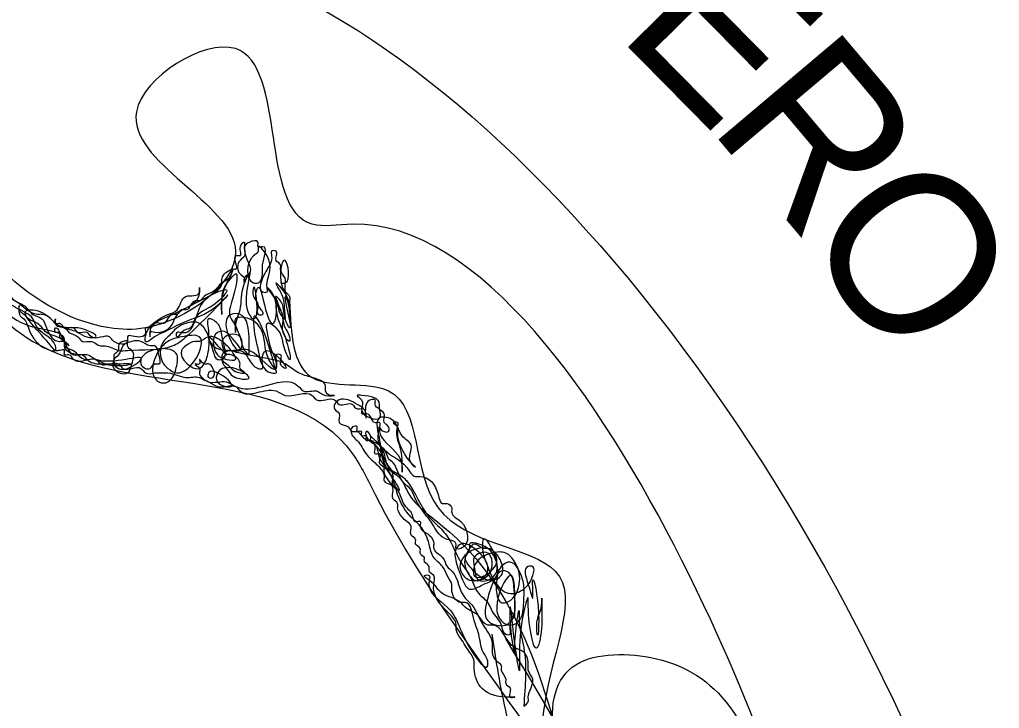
# Model space of a CAD drawing. Extents: x -796 to 2793, y -4650 to 4425.
# Drawn here: x 2661.61 to 2674.3, y 2204.72 to 2213.65 of the extents above; entities that cross this region are included whole.
import ezdxf

# ---------------------------------------------------------------- set-up
doc = ezdxf.new("R2010")
doc.units = 0
doc.layers.add('RD_HC_Data', color=7, linetype='Continuous')
doc.layers.add('RD_HC_Data_Tic', color=7, linetype='Continuous')

msp = doc.modelspace()

# ---------------------------------------------------------------- linework, layer by layer
at = {"layer": 'RD_HC_Data'}
for centre, major_axis, ratio in [((2667.644, 2202.975), (9.304, -16.888), 0.662421), ((2667.382, 2203.062), (5.775, -11.2), 0.456916)]:
    msp.add_ellipse(centre, major_axis=major_axis, ratio=ratio, dxfattribs=at)
for points in [[(2660.149, 2211.987), (2661.782, 2209.479), (2665.924, 2208.021), (2666.215, 2207.496), (2670.182, 2199.796), (2670.357, 2199.271), (2670.824, 2199.271), (2668.549, 2204.229), (2668.724, 2205.221), (2669.715, 2205.396), (2670.707, 2204.871), (2671.349, 2203.704), (2665.924, 2210.996), (2665.399, 2210.996), (2664.407, 2213.271), (2663.124, 2212.454), (2664.407, 2210.646), (2663.24, 2209.654), (2662.774, 2209.654), (2661.315, 2210.471), (2660.149, 2212.629)], [(2660.44, 2211.812), (2660.382, 2211.812), (2660.382, 2211.871), (2660.324, 2211.929), (2660.324, 2211.987), (2660.265, 2212.046), (2660.265, 2212.104), (2660.207, 2212.162), (2660.207, 2212.279), (2660.149, 2212.279), (2660.149, 2212.396), (2660.149, 2212.279), (2660.09, 2212.279), (2660.09, 2212.221), (2660.149, 2212.162), (2660.149, 2212.104), (2660.207, 2212.046), (2660.207, 2211.987), (2660.265, 2211.987), (2660.324, 2211.871), (2660.382, 2211.871), (2660.382, 2211.812), (2660.44, 2211.754), (2660.44, 2211.696), (2660.499, 2211.696), (2660.499, 2211.637), (2660.557, 2211.579), (2660.557, 2211.521), (2660.615, 2211.521), (2660.615, 2211.404), (2660.674, 2211.404), (2660.615, 2211.462), (2660.615, 2211.521), (2660.207, 2211.929), (2660.207, 2211.987), (2660.207, 2211.929), (2660.324, 2211.812), (2660.324, 2211.696), (2660.382, 2211.637), (2660.44, 2211.637), (2660.44, 2211.579), (2660.499, 2211.521), (2660.499, 2211.462), (2660.557, 2211.462), (2660.557, 2211.404), (2660.615, 2211.346), (2660.615, 2211.287), (2660.674, 2211.287), (2660.674, 2211.229), (2660.732, 2211.229), (2660.732, 2211.171), (2660.79, 2211.112), (2660.79, 2211.054), (2660.849, 2211.054), (2660.849, 2210.937), (2660.907, 2210.937), (2660.907, 2210.879), (2660.907, 2210.821), (2660.965, 2210.762), (2660.965, 2210.704), (2661.024, 2210.587), (2661.024, 2210.704), (2660.965, 2210.821), (2660.79, 2210.996), (2660.79, 2211.054), (2660.732, 2211.112), (2660.674, 2211.112), (2660.674, 2211.171), (2660.615, 2211.229), (2660.615, 2211.171), (2660.615, 2211.112), (2660.732, 2210.996), (2660.79, 2210.879), (2660.965, 2210.704), (2660.965, 2210.646), (2661.024, 2210.646), (2661.082, 2210.587), (2661.082, 2210.529), (2661.14, 2210.471), (2661.14, 2210.412), (2661.199, 2210.354), (2661.257, 2210.296), (2661.315, 2210.237), (2661.315, 2210.179), (2661.84, 2209.654), (2662.19, 2209.479), (2662.19, 2209.421), (2662.307, 2209.362), (2662.365, 2209.304), (2662.482, 2209.246), (2662.599, 2209.246), (2662.657, 2209.187), (2662.89, 2209.187), (2662.949, 2209.129), (2663.182, 2209.129), (2663.24, 2209.071), (2663.357, 2209.071)], [(2662.132, 2209.596), (2662.249, 2209.362), (2662.307, 2209.304), (2662.424, 2209.304), (2662.482, 2209.246), (2662.657, 2209.187), (2662.715, 2209.187), (2662.774, 2209.187), (2663.065, 2209.187), (2662.715, 2209.187), (2662.599, 2209.246), (2662.307, 2209.246), (2662.249, 2209.304), (2662.19, 2209.304), (2662.19, 2209.362), (2662.132, 2209.362), (2662.074, 2209.362), (2662.015, 2209.421), (2661.724, 2209.887), (2661.782, 2209.887), (2662.015, 2209.771), (2662.074, 2209.712), (2662.19, 2209.654), (2662.365, 2209.596), (2662.482, 2209.537), (2662.599, 2209.537), (2662.365, 2209.654), (2662.249, 2209.654), (2662.074, 2209.712), (2662.015, 2209.771), (2661.899, 2209.829), (2661.84, 2209.829), (2661.549, 2210.004), (2661.432, 2210.121), (2661.432, 2210.179), (2661.374, 2210.179), (2661.315, 2210.237), (2661.315, 2210.296), (2661.315, 2210.237), (2661.49, 2210.062), (2661.549, 2210.004), (2661.665, 2209.946), (2661.782, 2209.829), (2661.899, 2209.771), (2661.957, 2209.654), (2662.132, 2209.479), (2662.19, 2209.479), (2662.249, 2209.421), (2662.19, 2209.479), (2661.957, 2209.596), (2661.84, 2209.712), (2661.724, 2209.771), (2661.665, 2209.829), (2661.607, 2209.887), (2661.607, 2209.946), (2661.607, 2209.829), (2661.665, 2209.771), (2661.724, 2209.654), (2662.015, 2209.362), (2662.074, 2209.362), (2662.074, 2209.421), (2661.84, 2209.654), (2661.782, 2209.771), (2661.432, 2210.121), (2661.432, 2210.179), (2661.374, 2210.179), (2661.374, 2210.237), (2661.315, 2210.237), (2661.315, 2210.296), (2661.257, 2210.354), (2661.257, 2210.412), (2661.199, 2210.412), (2661.199, 2210.471), (2661.14, 2210.471), (2661.14, 2210.587), (2661.082, 2210.646), (2661.082, 2210.704), (2661.024, 2210.704), (2661.024, 2210.762), (2660.965, 2210.821), (2660.965, 2210.879), (2660.907, 2210.879), (2660.907, 2210.937), (2660.79, 2211.054), (2660.79, 2211.112), (2660.732, 2211.171), (2660.732, 2211.229), (2660.674, 2211.229), (2660.674, 2211.287), (2660.615, 2211.346), (2660.615, 2211.404), (2660.557, 2211.462), (2660.557, 2211.521), (2660.499, 2211.579), (2660.499, 2211.637), (2660.44, 2211.696), (2660.44, 2211.812)], [(2664.99, 2210.237), (2665.049, 2210.237), (2665.049, 2210.529), (2665.049, 2210.121), (2665.107, 2210.062), (2665.107, 2210.004), (2665.049, 2210.179), (2665.049, 2210.296), (2664.99, 2210.412), (2664.99, 2210.471), (2664.932, 2210.529), (2664.932, 2210.646), (2664.874, 2210.646), (2664.874, 2210.587), (2664.815, 2210.412), (2664.757, 2210.296), (2664.757, 2210.121), (2664.815, 2210.121), (2664.815, 2210.179), (2664.815, 2210.237), (2664.815, 2210.587), (2664.699, 2210.704), (2664.699, 2210.646), (2664.64, 2210.587), (2664.64, 2210.237), (2664.699, 2210.237), (2664.757, 2210.354), (2664.757, 2210.471), (2664.757, 2210.704), (2664.699, 2210.704), (2664.699, 2210.762), (2664.582, 2210.762), (2664.524, 2210.704), (2664.524, 2210.587), (2664.465, 2210.529), (2664.465, 2210.354), (2664.524, 2210.296), (2664.524, 2210.237), (2664.524, 2210.296), (2664.582, 2210.354), (2664.524, 2210.704), (2664.524, 2210.762), (2664.465, 2210.704), (2664.465, 2210.587), (2664.407, 2210.587), (2664.407, 2210.412), (2664.349, 2210.412), (2664.349, 2210.354), (2664.232, 2210.237), (2664.174, 2210.179), (2664.115, 2210.121), (2663.999, 2210.062), (2663.94, 2210.004), (2663.882, 2210.004), (2663.765, 2209.887), (2663.707, 2209.887), (2663.649, 2209.829), (2663.59, 2209.829), (2663.474, 2209.712), (2663.357, 2209.712), (2663.299, 2209.654), (2663.24, 2209.654), (2663.24, 2209.596), (2663.182, 2209.537), (2663.007, 2209.537), (2663.007, 2209.479), (2662.832, 2209.479), (2662.774, 2209.537), (2662.54, 2209.537), (2662.482, 2209.596), (2662.365, 2209.596), (2662.307, 2209.654), (2662.19, 2209.654), (2662.132, 2209.712), (2662.074, 2209.712), (2662.074, 2209.771), (2662.074, 2209.712), (2662.19, 2209.654), (2662.249, 2209.596), (2662.365, 2209.537), (2662.424, 2209.479), (2662.54, 2209.479), (2662.657, 2209.421), (2662.715, 2209.421), (2662.89, 2209.362), (2663.007, 2209.362), (2663.59, 2209.421), (2663.765, 2209.537), (2664.29, 2210.062), (2664.174, 2209.946), (2663.999, 2209.829), (2663.707, 2209.712), (2663.474, 2209.596), (2663.357, 2209.537), (2663.24, 2209.479), (2663.24, 2209.537), (2663.532, 2209.829)], [(2663.532, 2209.829), (2663.649, 2209.887), (2663.765, 2210.062), (2663.94, 2210.121), (2663.94, 2210.179), (2663.94, 2210.121), (2663.649, 2209.829), (2663.59, 2209.712), (2663.357, 2209.596), (2663.299, 2209.596), (2663.299, 2209.537), (2663.299, 2209.596), (2663.357, 2209.712), (2663.59, 2209.829), (2664.29, 2210.121), (2664.115, 2209.946), (2663.882, 2209.771), (2663.824, 2209.654), (2663.707, 2209.596), (2663.649, 2209.537), (2663.649, 2209.596), (2663.707, 2209.596), (2663.999, 2210.004), (2664.232, 2210.237), (2664.232, 2210.296), (2664.349, 2210.412), (2664.232, 2210.062), (2664.232, 2209.829), (2664.232, 2210.062), (2664.349, 2210.296), (2664.407, 2210.354), (2664.407, 2210.179), (2664.349, 2209.771), (2664.407, 2209.654), (2664.407, 2209.596), (2664.407, 2209.654), (2664.465, 2209.887), (2664.524, 2210.237), (2664.582, 2210.354), (2664.582, 2209.829), (2664.64, 2209.771), (2664.64, 2210.179), (2664.64, 2210.062), (2664.699, 2209.946), (2664.699, 2209.829), (2664.757, 2209.829), (2664.699, 2209.946), (2664.699, 2210.179), (2664.815, 2209.829), (2664.874, 2209.712), (2664.874, 2210.121), (2664.815, 2210.179), (2664.932, 2210.004), (2664.99, 2209.829), (2665.049, 2209.771), (2665.049, 2209.829), (2664.99, 2210.121), (2664.932, 2210.237), (2664.99, 2210.179), (2665.107, 2209.829), (2665.107, 2209.771), (2665.107, 2209.887), (2665.049, 2210.062), (2665.107, 2209.654), (2665.049, 2209.771), (2664.99, 2210.004), (2664.932, 2210.062), (2664.99, 2209.887), (2665.049, 2209.654), (2665.107, 2209.537), (2665.107, 2209.479), (2665.049, 2209.537), (2664.99, 2209.887), (2664.932, 2209.946), (2664.932, 2209.887), (2665.049, 2209.537), (2665.107, 2209.246), (2665.049, 2209.362), (2664.932, 2209.654), (2664.815, 2209.712), (2664.815, 2209.596), (2664.874, 2209.362), (2664.932, 2209.187), (2664.932, 2209.129), (2664.874, 2209.304), (2664.64, 2209.771), (2664.64, 2209.712), (2664.699, 2209.362), (2664.874, 2209.071), (2664.932, 2209.071), (2664.874, 2209.187), (2664.757, 2209.596), (2664.582, 2209.771), (2664.407, 2209.771), (2664.465, 2209.537), (2664.524, 2209.362), (2664.582, 2209.304)], [(2665.107, 2210.004), (2665.399, 2209.012), (2666.39, 2208.837), (2667.032, 2207.321), (2668.549, 2206.504), (2668.374, 2204.521), (2668.374, 2203.062), (2667.907, 2204.696), (2667.732, 2205.687)], [(2664.582, 2209.304), (2664.582, 2209.537), (2664.465, 2209.829), (2664.349, 2209.829), (2664.349, 2209.479), (2664.465, 2209.362), (2664.465, 2209.537), (2664.232, 2209.479), (2664.29, 2209.304), (2664.057, 2209.537), (2664.115, 2209.362), (2664.174, 2209.246), (2664.232, 2209.246), (2664.232, 2209.537), (2664.174, 2209.712), (2664.057, 2209.771), (2664.057, 2209.596), (2664.057, 2209.537), (2664.115, 2209.421), (2664.349, 2209.362), (2664.465, 2209.362), (2664.349, 2209.537), (2664.29, 2209.596), (2664.174, 2209.596), (2664.174, 2209.304), (2664.29, 2209.246), (2664.407, 2209.246), (2664.349, 2209.362), (2664.232, 2209.479), (2664.057, 2209.537), (2663.94, 2209.479), (2663.882, 2209.479), (2663.765, 2209.421), (2663.707, 2209.362), (2663.94, 2209.129), (2663.999, 2209.187), (2664.057, 2209.362), (2664.057, 2209.537), (2663.999, 2209.654), (2663.94, 2209.712), (2663.765, 2209.712), (2663.649, 2209.654), (2663.532, 2209.537), (2663.474, 2209.479), (2663.474, 2209.187), (2663.532, 2209.129), (2663.649, 2209.071), (2663.94, 2209.537), (2663.707, 2209.537), (2663.532, 2209.479), (2663.415, 2209.362), (2663.357, 2209.246), (2663.357, 2209.012), (2663.415, 2208.954), (2663.532, 2208.954), (2663.59, 2209.012), (2663.649, 2209.187), (2663.649, 2209.304), (2663.182, 2209.246), (2663.182, 2209.187), (2663.24, 2209.129), (2663.299, 2209.129), (2663.357, 2209.187), (2663.415, 2209.187), (2663.415, 2209.304), (2663.357, 2209.421), (2663.299, 2209.421), (2663.182, 2209.479), (2663.065, 2209.479), (2662.949, 2209.421), (2662.89, 2209.304), (2662.832, 2209.246), (2662.832, 2209.129), (2663.007, 2209.071), (2663.065, 2209.187), (2663.065, 2209.362), (2663.007, 2209.421), (2663.007, 2209.479), (2662.949, 2209.479), (2662.89, 2209.421), (2662.89, 2209.362), (2662.832, 2209.304), (2662.832, 2209.246), (2662.832, 2209.187), (2662.89, 2209.129), (2663.007, 2209.129), (2663.182, 2209.246), (2662.599, 2209.246), (2662.482, 2209.304), (2662.424, 2209.304), (2662.19, 2209.421), (2662.19, 2209.479), (2662.132, 2209.537), (2662.132, 2209.596), (2662.074, 2209.596), (2662.074, 2209.654), (2662.132, 2209.596)], [(2663.357, 2209.071), (2663.474, 2209.071), (2663.532, 2209.071), (2663.765, 2209.012), (2663.94, 2209.012), (2664.057, 2208.954), (2664.29, 2208.954), (2664.407, 2208.896), (2664.757, 2208.896), (2665.224, 2208.896), (2665.282, 2208.837), (2665.457, 2208.837), (2665.574, 2208.779), (2665.69, 2208.779), (2665.632, 2208.779), (2665.574, 2208.837), (2665.574, 2208.896), (2665.399, 2209.012), (2665.224, 2209.071), (2665.049, 2209.187), (2664.874, 2209.246), (2664.407, 2209.362), (2664.465, 2209.362), (2664.699, 2209.129), (2664.757, 2209.129), (2664.757, 2209.187), (2664.815, 2209.362), (2665.049, 2209.129), (2664.99, 2209.187), (2664.99, 2209.304), (2664.932, 2209.304), (2664.932, 2209.246), (2664.932, 2209.129), (2664.582, 2209.362), (2664.407, 2209.362), (2664.232, 2209.304), (2664.232, 2209.246), (2664.29, 2209.187), (2664.465, 2209.071), (2664.524, 2209.071), (2664.465, 2209.129), (2664.465, 2209.187), (2664.349, 2209.304), (2664.29, 2209.304), (2664.232, 2209.246), (2664.29, 2209.129), (2664.407, 2209.012), (2664.582, 2209.012), (2664.524, 2209.071), (2664.174, 2209.071), (2664.174, 2208.954), (2664.349, 2208.896), (2664.174, 2209.071), (2664.057, 2209.071), (2664.057, 2209.012), (2664.115, 2209.012), (2664.115, 2209.129), (2664.057, 2209.187), (2663.999, 2209.187), (2663.94, 2209.246), (2663.94, 2209.187), (2663.882, 2209.187), (2663.94, 2209.129), (2663.94, 2209.071), (2664.057, 2208.954), (2664.174, 2208.896), (2664.29, 2208.896), (2664.407, 2208.896), (2664.465, 2208.837), (2664.932, 2208.837), (2665.049, 2208.779), (2665.399, 2208.779), (2665.457, 2208.721), (2665.69, 2208.721), (2665.749, 2208.662), (2665.924, 2208.662), (2665.982, 2208.604), (2666.04, 2208.604), (2666.04, 2208.546), (2666.099, 2208.546), (2666.215, 2208.429), (2666.274, 2208.429), (2666.274, 2208.371), (2666.332, 2208.312), (2666.39, 2208.312), (2666.39, 2208.371), (2666.332, 2208.429), (2666.332, 2208.546), (2666.274, 2208.604), (2666.274, 2208.662), (2666.04, 2208.779), (2665.982, 2208.779), (2666.04, 2208.721), (2666.04, 2208.604), (2666.157, 2208.487), (2666.274, 2208.487), (2666.274, 2208.604)], [(2666.274, 2208.604), (2666.215, 2208.662), (2666.215, 2208.721), (2666.157, 2208.721), (2666.099, 2208.662), (2666.099, 2208.487), (2666.099, 2208.546), (2665.982, 2208.662), (2665.865, 2208.721), (2665.749, 2208.721), (2665.69, 2208.662), (2665.69, 2208.604), (2665.749, 2208.546), (2665.749, 2208.429), (2665.865, 2208.371), (2665.924, 2208.312), (2665.982, 2208.312), (2666.04, 2208.254), (2666.274, 2208.137), (2666.332, 2208.079), (2666.624, 2207.846), (2666.74, 2207.729), (2666.799, 2207.729), (2667.032, 2207.496), (2667.09, 2207.379), (2667.149, 2207.379), (2667.207, 2207.321), (2667.207, 2207.262), (2667.324, 2207.146), (2667.324, 2206.796), (2667.265, 2206.796), (2667.265, 2206.854), (2667.149, 2206.912), (2666.974, 2207.087), (2666.74, 2207.437), (2666.682, 2207.554), (2666.565, 2207.671), (2666.449, 2207.904), (2666.39, 2207.962), (2666.332, 2208.079), (2666.274, 2208.137), (2666.274, 2208.371), (2666.274, 2208.312), (2666.332, 2208.196), (2666.565, 2207.846), (2666.565, 2207.787), (2666.565, 2207.962), (2666.507, 2208.371), (2666.507, 2208.429), (2666.449, 2208.429), (2666.507, 2208.371), (2666.507, 2208.312), (2666.565, 2208.079), (2666.682, 2207.904), (2666.74, 2207.846), (2666.682, 2207.904), (2666.682, 2208.137), (2666.565, 2208.254), (2666.507, 2208.371), (2666.39, 2208.487), (2666.274, 2208.487), (2666.274, 2208.196), (2666.332, 2207.904), (2666.507, 2207.554), (2666.449, 2207.612), (2666.449, 2207.729), (2666.332, 2207.962), (2666.274, 2208.137), (2666.215, 2208.196), (2666.157, 2208.254), (2666.215, 2208.196), (2666.332, 2208.021), (2666.39, 2207.846), (2666.565, 2207.729), (2666.624, 2207.671), (2666.915, 2207.204), (2667.09, 2207.029), (2667.207, 2206.854), (2667.324, 2206.621), (2667.44, 2206.446), (2667.557, 2206.212), (2667.674, 2206.096), (2667.732, 2205.979), (2667.849, 2205.804), (2667.907, 2205.687), (2667.965, 2205.687), (2667.965, 2205.746), (2668.024, 2205.979), (2668.024, 2206.154), (2667.907, 2206.504), (2667.849, 2206.504), (2667.79, 2206.446), (2667.674, 2206.154), (2667.674, 2205.862), (2667.79, 2205.804), (2667.907, 2205.804), (2668.024, 2205.921)], [(2668.14, 2204.754), (2668.199, 2204.812), (2668.199, 2204.871), (2668.257, 2205.104), (2668.199, 2205.221), (2668.199, 2205.279), (2668.14, 2205.454), (2668.024, 2205.512), (2667.732, 2205.804), (2667.674, 2205.804), (2667.557, 2205.921), (2667.382, 2206.037), (2667.324, 2206.096), (2667.09, 2206.212), (2666.915, 2206.387), (2666.857, 2206.446), (2666.915, 2206.446), (2666.915, 2206.387), (2667.149, 2206.037), (2667.44, 2205.512), (2667.674, 2205.279), (2667.674, 2205.337), (2667.615, 2205.454), (2667.557, 2205.687), (2667.499, 2205.862), (2667.382, 2206.096), (2667.324, 2206.096), (2667.207, 2206.271), (2667.207, 2206.329), (2667.149, 2206.446), (2667.09, 2206.562), (2666.974, 2206.679), (2666.915, 2206.854), (2666.799, 2207.087), (2666.682, 2207.204), (2666.507, 2207.496), (2666.332, 2207.846), (2666.274, 2207.904), (2666.274, 2208.021), (2666.215, 2208.021), (2666.215, 2208.079), (2666.157, 2208.196), (2666.099, 2208.196), (2666.099, 2208.254), (2666.04, 2208.254), (2666.04, 2208.312), (2665.982, 2208.312), (2665.982, 2208.371), (2665.924, 2208.371), (2665.924, 2208.254), (2665.982, 2208.196), (2666.099, 2208.021), (2666.215, 2207.904), (2666.274, 2207.846), (2666.332, 2207.729), (2666.332, 2207.671), (2666.449, 2207.612), (2666.507, 2207.554), (2666.624, 2207.321), (2666.682, 2207.262), (2666.74, 2207.146), (2666.799, 2207.146), (2666.799, 2207.087), (2666.915, 2206.971), (2666.974, 2206.854), (2666.974, 2206.796), (2667.09, 2206.679), (2667.149, 2206.562), (2667.207, 2206.504), (2667.382, 2206.154), (2667.44, 2206.096), (2667.615, 2205.804), (2667.732, 2205.571), (2667.732, 2205.454), (2667.79, 2205.337), (2667.849, 2205.279), (2667.849, 2205.221), (2667.907, 2205.104), (2667.907, 2205.046), (2667.965, 2204.987), (2667.965, 2204.871), (2668.024, 2204.871), (2667.907, 2204.871), (2667.499, 2205.279), (2667.499, 2205.337), (2667.44, 2205.454), (2667.324, 2205.629), (2667.265, 2205.746), (2667.265, 2205.804), (2667.207, 2205.921), (2667.149, 2205.979), (2666.974, 2206.329), (2666.974, 2206.446), (2666.915, 2206.504), (2666.915, 2206.562), (2666.857, 2206.621), (2666.857, 2206.679)], [(2666.857, 2206.679), (2666.799, 2206.737), (2666.799, 2206.796), (2666.74, 2206.854), (2666.74, 2206.912), (2666.682, 2206.971), (2666.682, 2207.087), (2666.624, 2207.146), (2666.565, 2207.204), (2666.507, 2207.321), (2666.507, 2207.379), (2666.449, 2207.437), (2666.449, 2207.554), (2666.332, 2207.787), (2666.332, 2207.846), (2666.215, 2208.137), (2666.157, 2208.196), (2666.157, 2208.254), (2666.099, 2208.312), (2666.099, 2208.254), (2666.215, 2208.137), (2666.274, 2207.962), (2666.565, 2207.671), (2666.624, 2207.554), (2667.09, 2207.087), (2668.782, 2203.587)], [(2668.024, 2205.921), (2667.965, 2206.446), (2667.79, 2206.037), (2667.849, 2205.862), (2667.965, 2205.804), (2668.082, 2205.862), (2668.14, 2206.096), (2668.14, 2206.329), (2668.082, 2206.504), (2667.965, 2206.621), (2667.849, 2206.562), (2667.79, 2206.387), (2667.79, 2206.212), (2667.849, 2206.096), (2667.907, 2206.096), (2668.082, 2206.329), (2668.024, 2206.621), (2667.907, 2206.737), (2667.732, 2206.737), (2667.499, 2206.562), (2667.499, 2206.446), (2667.79, 2206.621), (2667.674, 2206.796), (2667.615, 2206.796), (2667.499, 2206.854), (2667.44, 2206.796), (2667.382, 2206.679), (2667.382, 2206.562), (2667.44, 2206.446), (2667.499, 2206.387), (2667.674, 2206.446), (2667.732, 2206.621), (2667.674, 2206.737), (2667.499, 2206.679), (2667.499, 2206.562), (2667.557, 2206.387), (2667.674, 2206.387), (2667.79, 2206.504), (2667.732, 2206.737), (2667.557, 2206.854), (2667.44, 2206.854), (2667.44, 2206.796), (2667.382, 2206.679), (2667.44, 2206.562), (2667.557, 2206.446), (2667.732, 2206.387), (2667.849, 2206.446), (2667.849, 2206.621), (2667.674, 2206.796), (2667.324, 2206.621), (2667.324, 2206.504), (2667.44, 2206.387), (2667.557, 2206.387), (2667.674, 2206.504), (2667.674, 2206.562), (2667.499, 2206.796), (2667.324, 2206.854), (2667.265, 2206.796), (2667.265, 2206.621), (2667.324, 2206.446), (2667.44, 2206.271), (2667.615, 2206.329), (2667.79, 2206.446), (2667.615, 2206.912), (2667.615, 2206.737), (2667.674, 2206.562), (2667.79, 2206.329), (2667.965, 2206.212), (2668.14, 2206.271), (2668.257, 2206.446), (2668.257, 2206.562), (2668.199, 2206.562), (2668.199, 2206.329), (2668.257, 2206.154), (2668.257, 2206.387), (2668.315, 2206.154), (2668.315, 2205.687), (2668.315, 2205.862), (2668.374, 2206.096), (2668.374, 2206.154), (2668.374, 2206.096), (2668.374, 2206.037), (2668.374, 2205.804), (2668.315, 2205.512), (2668.199, 2206.096), (2668.199, 2206.154), (2668.14, 2205.979), (2668.082, 2205.221), (2668.024, 2205.571), (2667.965, 2206.037), (2667.965, 2205.804), (2668.024, 2205.454), (2668.024, 2205.512), (2668.082, 2205.979), (2668.082, 2205.862), (2668.14, 2205.512), (2668.14, 2204.754)], [(2669.832, 2200.671), (2669.832, 2200.612), (2669.89, 2200.554), (2669.89, 2200.496), (2669.949, 2200.379), (2670.007, 2200.321), (2670.007, 2200.204), (2670.007, 2200.146), (2670.065, 2200.146), (2670.007, 2200.262), (2669.949, 2200.496), (2667.907, 2205.629)]]:
    msp.add_spline(points, degree=3, dxfattribs=at)

# ---------------------------------------------------------------- texts
at = {"layer": 'RD_HC_Data_Tic'}
for s, rotation, p in [('E', 314.5985, (2669.33, 2213.456)), ('R', 310.1803, (2670.514, 2212.269)), ('O', 305.8797, (2671.692, 2210.881))]:
    msp.add_text(s, height=2.1, rotation=rotation, dxfattribs=at).set_placement(p)

doc.saveas('drawing.dxf')
